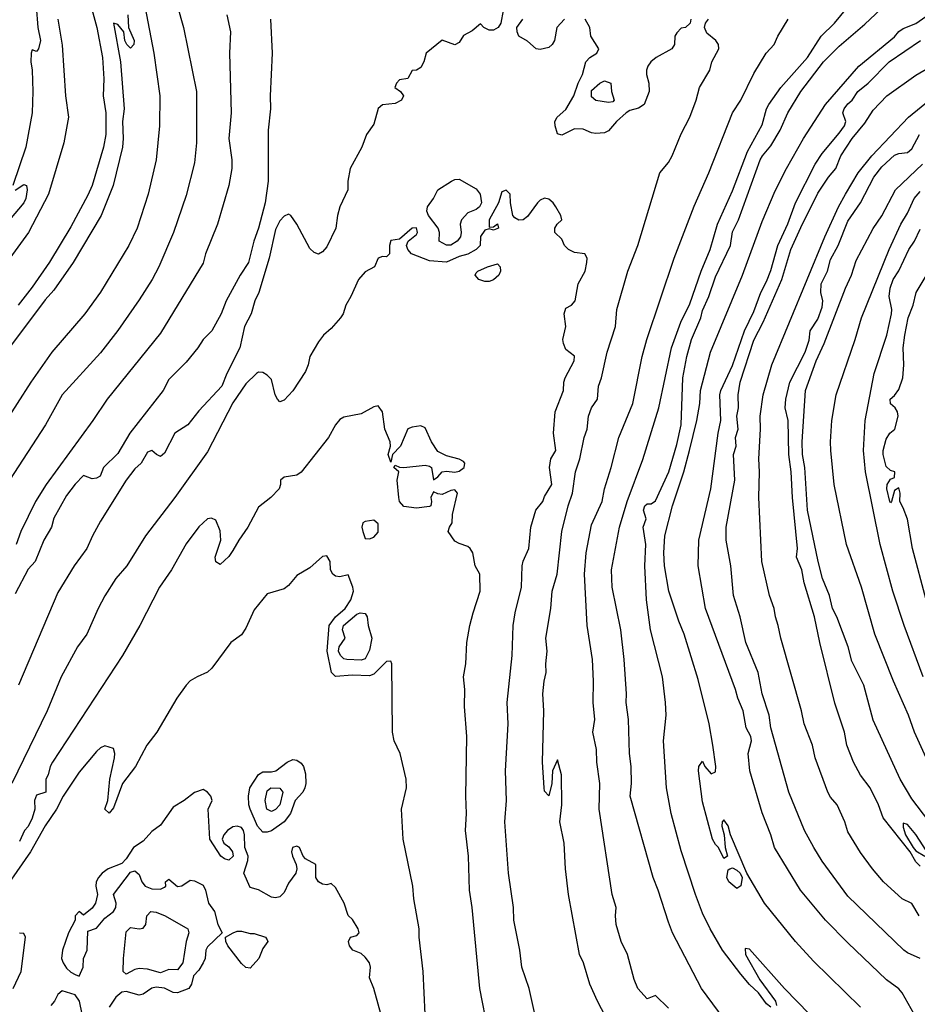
# Model space of a CAD drawing. Header units: metres. Extents: x -46681 to -43747, y -240911 to -237677.
# Tile 372 of 656: x -44377 to -44272, y -240236 to -240121. Entities that reach past the tile are written whole.
import ezdxf

# ---------------------------------------------------------------- set-up
doc = ezdxf.new("R2010")
doc.units = ezdxf.units.M
doc.layers.add('CONTOUR_INDEX', color=1, linetype='Continuous')
doc.layers.add('CONTOUR_INTER', color=3, linetype='Continuous')

msp = doc.modelspace()

# ---------------------------------------------------------------- linework, layer by layer
at = {"layer": 'CONTOUR_INDEX'}
for points, elevation in [([(-44320.44, -240120.02), (-44320.72, -240121.52), (-44321.05, -240122.02), (-44321.6, -240122.32), (-44322.1, -240122.31), (-44322.72, -240122.02), (-44323.1, -240121.6), (-44324.1, -240122.42), (-44325.1, -240122.96), (-44325.6, -240123.77), (-44326.1, -240124.06), (-44327.6, -240123.5), (-44329.47, -240125.02), (-44329.76, -240126.02), (-44330.1, -240126.71), (-44330.6, -240127), (-44331.1, -240127.06), (-44331.6, -240127.97), (-44332.6, -240128.13), (-44332.94, -240128.52), (-44333.13, -240129.02), (-44332.46, -240129.52), (-44332.14, -240130.02), (-44332.35, -240130.52), (-44333.1, -240130.92), (-44334.6, -240131.07), (-44335.1, -240131.51), (-44335.6, -240133.34), (-44336.47, -240134.52), (-44336.99, -240136.02), (-44338.36, -240138.52), (-44338.65, -240140.02), (-44338.64, -240141.02), (-44339.58, -240143.02), (-44339.87, -240144.02), (-44340.06, -240145.52), (-44341.1, -240147.7), (-44341.6, -240148.29), (-44342.1, -240148.53), (-44342.6, -240148.34), (-44343.1, -240147.89), (-44344.6, -240145.03), (-44345.34, -240144.02), (-44345.6, -240143.85), (-44346.1, -240144.11), (-44346.6, -240144.63), (-44347.1, -240145.66), (-44347.86, -240149.02), (-44349.06, -240153.02), (-44349.53, -240154.02), (-44349.96, -240155.52), (-44350.74, -240157.02), (-44351.29, -240159.52), (-44352.83, -240162.52), (-44353.41, -240164.02), (-44356.1, -240166.89), (-44357.39, -240168.52), (-44358.9, -240169.52), (-44360.1, -240171.86), (-44360.6, -240172.22), (-44361.05, -240172.02), (-44361.6, -240171.52), (-44362.1, -240171.72), (-44362.87, -240173.02), (-44363.6, -240173.66), (-44364.6, -240175.02), (-44367.6, -240179.79), (-44368.57, -240181.52), (-44369.21, -240183.02), (-44370.68, -240185.02), (-44372.6, -240188.15), (-44377.22, -240199.02)], 85), ([(-44364.43, -240120.52), (-44364.32, -240122.02), (-44363.67, -240123.52), (-44363.73, -240124.02), (-44364.1, -240124.45), (-44364.54, -240124.02), (-44364.78, -240123.52), (-44364.9, -240122.52), (-44365.6, -240121.67), (-44366.1, -240121.5), (-44365.28, -240126.02), (-44364.84, -240131.52), (-44365.02, -240133.02), (-44364.95, -240135.02), (-44365.04, -240136.02), (-44366.15, -240140.52), (-44367.55, -240144.02), (-44370.81, -240149.52), (-44373.1, -240152.78), (-44374.1, -240153.91), (-44379.1, -240160.56)], 90), ([(-44313.26, -240121.02), (-44314.17, -240122.02), (-44314.44, -240123.52), (-44314.71, -240124.02), (-44315.1, -240124.34), (-44316.1, -240124.59), (-44316.6, -240124.49), (-44317.6, -240123.61), (-44318.6, -240123.01), (-44318.83, -240122.52), (-44318.84, -240122.02), (-44318.14, -240121.02)], 85), ([(-44305.74, -240243.02), (-44309.41, -240236.02), (-44310.31, -240234.02), (-44311.03, -240231.52), (-44311.5, -240230.52), (-44312.8, -240223.52), (-44313.16, -240220.52), (-44313.31, -240217.52), (-44313.81, -240215.02), (-44313.58, -240213.02), (-44313.61, -240209.52), (-44314.1, -240207.76), (-44314.67, -240209.02), (-44314.75, -240210.52), (-44315.1, -240211.96), (-44315.6, -240211.4), (-44315.64, -240211.02), (-44315.86, -240208.02), (-44315.7, -240202.02), (-44315.79, -240200.02), (-44315.64, -240198.52), (-44315.4, -240197.52), (-44315.47, -240196.52), (-44315.28, -240195.02), (-44315.44, -240193.52), (-44314.87, -240190.02), (-44314.7, -240188.02), (-44314.14, -240186.02), (-44313.6, -240181.02), (-44312.84, -240178.02), (-44312.34, -240176.52), (-44311.99, -240174.02), (-44311.48, -240172.52), (-44310.98, -240170.02), (-44310.6, -240169.02), (-44310.47, -240167.52), (-44310.12, -240166.52), (-44309.4, -240165.52), (-44309.28, -240164.02), (-44308.94, -240163.02), (-44308.29, -240160.02), (-44307.3, -240157.02), (-44307.14, -240155.02), (-44305.86, -240150.52), (-44304.68, -240147.52), (-44302.1, -240139.02), (-44301.1, -240137.82), (-44300.64, -240137.02), (-44299.6, -240134.46), (-44298.58, -240132.52), (-44297.84, -240130.52), (-44297.46, -240129.02), (-44296.25, -240127.02), (-44296, -240126.02), (-44295.2, -240124.52), (-44295.25, -240124.02), (-44295.53, -240123.52), (-44296.6, -240122.69), (-44296.88, -240122.02), (-44296.76, -240121.52), (-44296.41, -240121.02)], 85), ([(-44298.49, -240121.02), (-44298.54, -240121.52), (-44299.1, -240122.01), (-44299.6, -240122.08), (-44300.1, -240122.63), (-44300.33, -240123.02), (-44300.37, -240124.02), (-44300.71, -240124.52), (-44302.52, -240125.52), (-44303.14, -240126.02), (-44303.51, -240126.52), (-44303.68, -240127.02), (-44303.66, -240127.52), (-44303.38, -240128.52), (-44303.36, -240129.52), (-44303.93, -240131.02), (-44304.6, -240131.46), (-44305.6, -240131.72), (-44306.06, -240132.02), (-44307.16, -240133.02), (-44308.1, -240134.11), (-44308.6, -240134.35), (-44309.6, -240134.42), (-44310.1, -240134.35), (-44311.1, -240133.93), (-44312.1, -240133.86), (-44313.6, -240134.63), (-44314.1, -240134.46), (-44314.38, -240133.52), (-44314.39, -240133.02), (-44314.12, -240132.52), (-44313.1, -240131.63), (-44312.18, -240130.02), (-44311.68, -240128.52), (-44311.17, -240127.52), (-44310.78, -240126.02), (-44310.3, -240125.52), (-44309.49, -240125.02), (-44309.25, -240124.52), (-44310.17, -240123.02), (-44310.32, -240122.02), (-44310.85, -240121.02)], 85), ([(-44272.3, -240237.52), (-44273.72, -240235.02), (-44274.1, -240234.56), (-44275.54, -240233.52), (-44280.1, -240229.16), (-44282.69, -240226.52), (-44285.64, -240223.02), (-44288.68, -240218.02), (-44289.12, -240216.52), (-44290.1, -240213.96), (-44291.57, -240209.02), (-44291.74, -240207.02), (-44291.38, -240205.52), (-44291.45, -240205.02), (-44291.99, -240204.02), (-44292.34, -240202.02), (-44292.98, -240200.52), (-44293.25, -240199.52), (-44296.75, -240190.02), (-44297.63, -240185.02), (-44297.54, -240182.02), (-44296.14, -240176.02), (-44295.26, -240169.52), (-44294.94, -240168.02), (-44295.06, -240165.02), (-44294.95, -240164.52), (-44293.6, -240161.6), (-44292.2, -240157.52), (-44291.1, -240155.25), (-44290.26, -240153.02), (-44289.6, -240151.76), (-44289.1, -240150.45), (-44288.27, -240147.52), (-44287.1, -240145.01), (-44286.22, -240142.52), (-44283.91, -240138.02), (-44283.1, -240136.75), (-44281.1, -240134.4), (-44280.49, -240133.52), (-44280.3, -240133.02), (-44280.65, -240132.02), (-44280.52, -240131.52), (-44280.1, -240130.94), (-44279.59, -240130.52), (-44278.9, -240129.52), (-44277.71, -240128.52), (-44275.23, -240126.02), (-44271.57, -240123.52)], 90), ([(-44326.49, -240140.02), (-44326.1, -240139.8), (-44325.6, -240139.76), (-44323.6, -240140.9), (-44323.16, -240141.52), (-44323, -240142.52), (-44323.22, -240143.02), (-44323.6, -240143.33), (-44324.6, -240143.72), (-44325.34, -240144.52), (-44325.49, -240145.02), (-44325.37, -240146.02), (-44325.46, -240146.52), (-44325.84, -240147.02), (-44326.6, -240147.51), (-44327.1, -240147.51), (-44327.96, -240147.02), (-44327.9, -240146.02), (-44328.07, -240145.52), (-44329.21, -240144.02), (-44329.41, -240143.52), (-44329.31, -240143.02), (-44328.61, -240142.02), (-44328.1, -240141.01), (-44326.49, -240140.02)], 85), ([(-44270.91, -240207.52), (-44272.28, -240204.52), (-44272.98, -240202.52), (-44274.75, -240198.52), (-44276.91, -240193.02), (-44278.5, -240187.52), (-44280.22, -240182.52), (-44281.67, -240175.52), (-44282.09, -240171.52), (-44282.13, -240170.52), (-44281.94, -240168.02), (-44281.45, -240165.02), (-44279.21, -240158.52), (-44278.48, -240156.02), (-44275.26, -240148.02), (-44273.88, -240145.02), (-44273.1, -240143.75), (-44272.31, -240142.02), (-44271.6, -240141.22)], 95)]:
    msp.add_lwpolyline(points, dxfattribs=dict(at, elevation=elevation))
at = {"layer": 'CONTOUR_INTER'}
for points, elevation in [([(-44359.29, -240117.02), (-44357.91, -240122.02), (-44356.36, -240129.52), (-44356.37, -240135.52), (-44356.6, -240137.85), (-44357.6, -240141.68), (-44359.08, -240146.02), (-44360.77, -240150.02), (-44361.57, -240151.52), (-44363.1, -240153.88), (-44365.6, -240157.47), (-44367.6, -240160.08), (-44372.1, -240165.02), (-44374.07, -240168.52), (-44378.27, -240175.02)], 88), ([(-44293.92, -240239.02), (-44297.22, -240234.52), (-44300.6, -240228.02), (-44301.1, -240226.75), (-44302.29, -240223.02), (-44302.89, -240221.52), (-44305.58, -240212.02), (-44305.43, -240210.52), (-44305.47, -240208.52), (-44305.67, -240207.02), (-44305.76, -240203.02), (-44306.03, -240201.02), (-44306, -240200.02), (-44306.28, -240196.02), (-44306.66, -240192.52), (-44307.7, -240187.52), (-44307.75, -240185.52), (-44306.82, -240180.52), (-44305.94, -240177.52), (-44304.1, -240172.6), (-44302.21, -240166.52), (-44300.74, -240159.52), (-44299.63, -240156.52), (-44298.6, -240154.38), (-44297.27, -240150.52), (-44296.19, -240148.02), (-44295.34, -240145.02), (-44293.6, -240141.13), (-44291.82, -240136.52), (-44290.1, -240133.41), (-44289.61, -240131.52), (-44289.35, -240131.02), (-44287.94, -240129.02), (-44284.8, -240125.52), (-44283.2, -240123.02), (-44281.66, -240121.52), (-44279.23, -240118.52)], 87), ([(-44362.41, -240119.52), (-44361.35, -240125.02), (-44360.67, -240130.02), (-44360.69, -240133.52), (-44361.08, -240137.52), (-44362.03, -240141.52), (-44363.31, -240145.52), (-44364.29, -240147.52), (-44367.6, -240152.98), (-44369.45, -240155.52), (-44373.31, -240160.02), (-44375.76, -240163.52), (-44378.98, -240168.52)], 89), ([(-44375.16, -240119.52), (-44374.97, -240122.02), (-44374.66, -240123.52), (-44374.88, -240124.52), (-44375.1, -240124.82), (-44375.6, -240124.62), (-44375.73, -240125.02), (-44375.79, -240126.02), (-44375.63, -240127.02), (-44375.55, -240129.52), (-44375.61, -240132.02), (-44376.35, -240136.02), (-44377.89, -240140.52)], 93), ([(-44368.88, -240119.02), (-44368.03, -240122.02), (-44367.39, -240125.52), (-44367.24, -240128.02), (-44367.3, -240130.02), (-44366.99, -240132.02), (-44366.98, -240134.52), (-44367.28, -240136.02), (-44368.61, -240140.52), (-44369.1, -240141.66), (-44371.1, -240145.33), (-44373.6, -240149.47), (-44375.6, -240152.42), (-44377.25, -240154.52)], 91), ([(-44289.1, -240236.71), (-44289.6, -240236.31), (-44290.53, -240235.02), (-44291.6, -240234.05), (-44292.6, -240232.83), (-44294.76, -240230.02), (-44296.21, -240227.52), (-44297.1, -240225.68), (-44297.92, -240223.52), (-44299.6, -240218.42), (-44300.76, -240214.02), (-44301.32, -240211.02), (-44301.66, -240205.52), (-44301.37, -240202.52), (-44301.42, -240201.02), (-44301.8, -240198.02), (-44303.19, -240192.52), (-44303.65, -240189.02), (-44303.87, -240185.02), (-44303.74, -240182.52), (-44304.07, -240180.52), (-44303.7, -240179.52), (-44304, -240178.52), (-44303.85, -240178.02), (-44303.6, -240177.79), (-44303.1, -240177.77), (-44302.6, -240177.42), (-44301.06, -240174.02), (-44300.1, -240170.84), (-44299.62, -240168.52), (-44299.4, -240163.02), (-44298.94, -240160.52), (-44298.41, -240158.52), (-44297.3, -240156.02), (-44297.1, -240155.13), (-44296.35, -240153.52), (-44295.6, -240151.2), (-44293.84, -240147.52), (-44293.6, -240145.94), (-44292.89, -240144.52), (-44290.37, -240137.52), (-44290.09, -240137.02), (-44289.1, -240135.88), (-44288.01, -240134.02), (-44287.1, -240132.02), (-44285.6, -240129.52), (-44282.92, -240126.02), (-44281.1, -240124.18), (-44278.1, -240121.64), (-44275.6, -240119.29)], 88), ([(-44278.6, -240236.7), (-44284.1, -240231.33), (-44286.23, -240229.02), (-44289.84, -240224.52), (-44291.9, -240221.02), (-44293.83, -240216.52), (-44294.1, -240215.47), (-44294.6, -240214.78), (-44294.82, -240215.02), (-44294.85, -240215.52), (-44294.56, -240216.52), (-44294.47, -240218.02), (-44294.16, -240219.02), (-44294.6, -240219.29), (-44295.24, -240218.02), (-44295.6, -240217.64), (-44295.92, -240217.02), (-44297.1, -240212.67), (-44297.59, -240209.02), (-44297.54, -240208.52), (-44297.1, -240207.92), (-44296.84, -240208.52), (-44296.1, -240209.4), (-44295.6, -240209.14), (-44295.55, -240208.52), (-44295.9, -240206.02), (-44296.31, -240203.52), (-44297.6, -240198.36), (-44299.24, -240193.02), (-44299.89, -240191.52), (-44301.05, -240188.02), (-44301.57, -240185.02), (-44301.64, -240183.52), (-44301.51, -240181.52), (-44300.63, -240178.02), (-44299.31, -240174.02), (-44298.62, -240171.52), (-44297.76, -240168.02), (-44297.41, -240166.02), (-44297.34, -240164.52), (-44296.17, -240160.02), (-44292.42, -240151.02), (-44290.1, -240144.72), (-44288.6, -240141.13), (-44287.26, -240138.52), (-44285.27, -240135.02), (-44282.7, -240131.02), (-44278.81, -240126.52), (-44274.6, -240123.1), (-44274.1, -240122.48), (-44273.6, -240122.11), (-44272.1, -240121.54), (-44268.5, -240119.02)], 89), ([(-44372.63, -240121.02), (-44372.1, -240124.07), (-44371.7, -240130.02), (-44371.38, -240132.52), (-44371.91, -240135.52), (-44373.7, -240141.52), (-44376.03, -240146.02), (-44381.9, -240154.02)], 92), ([(-44347.69, -240121.02), (-44347.52, -240125.02), (-44347.76, -240130.02), (-44347.71, -240131.52), (-44347.98, -240134.02), (-44347.98, -240140.02), (-44348.31, -240142.52), (-44349.09, -240145.52), (-44349.65, -240147.02), (-44350.27, -240149.52), (-44351.25, -240151.02), (-44352.88, -240154.02), (-44353.5, -240155.52), (-44354.59, -240157.52), (-44355.6, -240158.54), (-44356.21, -240159.52), (-44357.6, -240161.18), (-44359.6, -240163.22), (-44360.28, -240164.52), (-44364.16, -240169.52), (-44365.6, -240171.88), (-44367.26, -240173.52), (-44367.67, -240174.52), (-44368.1, -240174.78), (-44368.6, -240174.85), (-44369.6, -240174.46), (-44370.6, -240175.49), (-44371.6, -240176.81), (-44373.1, -240179.45), (-44373.36, -240180.52), (-44374.26, -240182.02), (-44375.27, -240184.52), (-44376.1, -240185.41), (-44377.6, -240188.31)], 86), ([(-44352.81, -240120.52), (-44352.4, -240122.52), (-44352.49, -240125.02), (-44352.3, -240132.02), (-44352.57, -240135.02), (-44352.23, -240137.52), (-44352.22, -240138.52), (-44352.59, -240140.52), (-44353.91, -240145.02), (-44355.3, -240148.52), (-44355.6, -240149.6), (-44360.6, -240157.79), (-44366.83, -240165.52), (-44368.5, -240168.02), (-44373.99, -240175.52), (-44375.22, -240177.52), (-44376.96, -240181.02), (-44377.5, -240182.52)], 87), ([(-44301.1, -240236.82), (-44302.6, -240235.35), (-44303.6, -240235.74), (-44304.67, -240234.52), (-44305.1, -240233.47), (-44305.9, -240230.52), (-44306.65, -240229.02), (-44307.2, -240227.02), (-44307.3, -240226.02), (-44307.21, -240225.02), (-44307.69, -240223.52), (-44309.2, -240213.52), (-44309.13, -240210.52), (-44309.5, -240208.02), (-44309.54, -240206.52), (-44309.94, -240204.52), (-44309.7, -240203.02), (-44309.91, -240201.02), (-44309.86, -240198.52), (-44309.97, -240196.02), (-44310.62, -240192.02), (-44310.92, -240186.02), (-44310.74, -240183.52), (-44310.1, -240180.25), (-44308.87, -240177.52), (-44308.58, -240176.02), (-44307.8, -240173.52), (-44306.92, -240170.02), (-44305.28, -240166.02), (-44304.18, -240160.52), (-44303.61, -240158.52), (-44300.44, -240149.02), (-44298.1, -240142.91), (-44296.38, -240139.02), (-44293.59, -240132.02), (-44292.6, -240130.5), (-44291.1, -240127.41), (-44289.63, -240125.02), (-44288.72, -240124.02), (-44288.28, -240123.02), (-44287.06, -240121.02)], 86), ([(-44271.6, -240231.01), (-44273.1, -240230.36), (-44273.54, -240230.02), (-44280.1, -240223.7), (-44283.1, -240219.6), (-44284.08, -240218.02), (-44285.15, -240216.02), (-44286.98, -240211.52), (-44289.1, -240204.02), (-44289.3, -240202.52), (-44290.1, -240200.02), (-44290.58, -240197.52), (-44292.02, -240194.02), (-44292.69, -240191.02), (-44293.47, -240188.52), (-44293.78, -240185.02), (-44294.35, -240182.02), (-44294.32, -240180.52), (-44293.3, -240175.02), (-44293.47, -240172.02), (-44293.15, -240171.02), (-44293.24, -240170.02), (-44292.94, -240169.02), (-44293.07, -240167.52), (-44292.89, -240166.52), (-44292.92, -240165.02), (-44292.69, -240163.52), (-44291.1, -240158.63), (-44290.01, -240156.52), (-44287.8, -240151.52), (-44286.77, -240148.02), (-44285.6, -240145.44), (-44283.6, -240141.4), (-44282.35, -240139.52), (-44281.5, -240138.52), (-44280.89, -240137.02), (-44279.57, -240135.02), (-44278.1, -240133.21), (-44277.1, -240131.68), (-44275.5, -240130.02), (-44272.1, -240127.6), (-44266.6, -240124.41)], 91), ([(-44309.12, -240128.52), (-44308.6, -240128.27), (-44307.84, -240128.52), (-44307.75, -240129.52), (-44307.44, -240130.52), (-44307.6, -240130.71), (-44308.1, -240130.8), (-44309.6, -240130.57), (-44310.1, -240130.11), (-44310.1, -240129.39), (-44309.12, -240128.52)], 86), ([(-44271.72, -240226.02), (-44272.6, -240224.56), (-44273.71, -240224.02), (-44275.9, -240222.02), (-44277.21, -240220.52), (-44278.6, -240218.6), (-44280.1, -240216.16), (-44280.44, -240215.02), (-44281.35, -240213.02), (-44282.1, -240212.12), (-44282.41, -240211.52), (-44283.91, -240207.52), (-44284.23, -240206.02), (-44285.18, -240203.52), (-44285.5, -240202.02), (-44287.95, -240193.52), (-44288.24, -240192.02), (-44288.57, -240191.02), (-44288.7, -240190.02), (-44289.27, -240188.52), (-44290.14, -240184.52), (-44290.52, -240177.02), (-44290.41, -240174.02), (-44290.5, -240172.52), (-44290.3, -240169.02), (-44290.36, -240167.52), (-44290.01, -240165.02), (-44288.98, -240161.52), (-44282.78, -240146.52), (-44281.19, -240143.02), (-44280.36, -240141.52), (-44278.86, -240139.02), (-44277.29, -240137.02), (-44272.97, -240132.52), (-44269.6, -240129.75)], 92), ([(-44271.6, -240220.2), (-44272.1, -240219.67), (-44272.78, -240218.52), (-44275.93, -240214.52), (-44276.49, -240213.02), (-44277.47, -240211.02), (-44278.6, -240209.54), (-44279.43, -240208.02), (-44280.19, -240206.02), (-44280.49, -240204.52), (-44281.6, -240201.1), (-44283.37, -240194.02), (-44283.98, -240191.02), (-44285.21, -240187.02), (-44285.49, -240185.52), (-44286.08, -240184.02), (-44285.96, -240183.02), (-44286.57, -240177.02), (-44286.71, -240174.02), (-44286.99, -240172.02), (-44287.06, -240168.02), (-44287.42, -240166.52), (-44287.35, -240165.52), (-44286.87, -240163.52), (-44285.08, -240160.02), (-44284.6, -240158.6), (-44284.51, -240157.52), (-44283.6, -240156.17), (-44283.1, -240154.74), (-44283.02, -240154.02), (-44283.24, -240153.02), (-44283.22, -240152.02), (-44282.48, -240150.52), (-44282.1, -240149.18), (-44281.23, -240147.52), (-44280.1, -240144.69), (-44278.61, -240142.52), (-44277.05, -240139.52), (-44276.1, -240138.34), (-44274.6, -240136.95), (-44274.1, -240136.76), (-44273.1, -240136.64), (-44272.6, -240136.2), (-44271.67, -240134.52)], 93), ([(-44270.6, -240214.94), (-44272.6, -240212.3), (-44273.97, -240210.02), (-44277.1, -240203.11), (-44278.22, -240199.02), (-44279.6, -240196.19), (-44280.03, -240194.52), (-44281.38, -240191.02), (-44281.88, -240190.02), (-44282.23, -240188.52), (-44283.06, -240186.52), (-44283.55, -240184.52), (-44284.82, -240178.52), (-44285.13, -240173.52), (-44285.38, -240172.02), (-44285.44, -240170.52), (-44285.06, -240164.52), (-44283.79, -240161.02), (-44282.86, -240159.02), (-44280.34, -240152.52), (-44279.65, -240151.02), (-44279.1, -240149.3), (-44277.1, -240145.55), (-44276.1, -240144.05), (-44274.51, -240141.02), (-44271.35, -240138.02)], 94), ([(-44377.6, -240141.05), (-44376.6, -240140.39), (-44376.28, -240140.52), (-44376.19, -240141.02), (-44376.37, -240142.02), (-44376.6, -240142.53), (-44378.28, -240144.52)], 93), ([(-44316.62, -240238.02), (-44317.42, -240234.52), (-44318.28, -240232.02), (-44318.49, -240230.02), (-44319.21, -240226.52), (-44319.24, -240225.02), (-44319.82, -240221.02), (-44320.26, -240215.02), (-44320.07, -240212.52), (-44320.19, -240209.02), (-44319.87, -240203.52), (-44319.97, -240201.02), (-44319.38, -240195.52), (-44319.27, -240192.02), (-44319.05, -240190.52), (-44318.31, -240187.52), (-44318.22, -240185.02), (-44318.1, -240184.47), (-44317.45, -240183.02), (-44317.22, -240180.52), (-44316.64, -240178.52), (-44315.82, -240177.52), (-44315.6, -240176.92), (-44314.74, -240175.52), (-44315.04, -240173.52), (-44314.87, -240172.52), (-44314.28, -240171.52), (-44314.55, -240169.52), (-44314.35, -240167.02), (-44313.38, -240164.52), (-44313.36, -240163.52), (-44313.21, -240163.02), (-44312.14, -240161.02), (-44312.1, -240160.5), (-44313.1, -240159.69), (-44313.4, -240159.02), (-44313.45, -240158.52), (-44313.13, -240157.02), (-44313.32, -240155.52), (-44313.1, -240154.88), (-44312.44, -240154.52), (-44312.02, -240154.02), (-44311.66, -240152.02), (-44310.86, -240150.52), (-44310.65, -240149.52), (-44310.63, -240149.02), (-44310.88, -240148.52), (-44312.1, -240148.36), (-44312.81, -240148.02), (-44313.25, -240147.52), (-44313.6, -240146.81), (-44314.4, -240146.02), (-44314.39, -240145.52), (-44314.13, -240145.02), (-44313.58, -240144.52), (-44313.71, -240144.02), (-44314.27, -240143.02), (-44314.61, -240142.52), (-44315.1, -240142.11), (-44315.6, -240142), (-44316.1, -240142.22), (-44316.44, -240142.52), (-44317.6, -240144.12), (-44318.1, -240144.51), (-44318.6, -240144.55), (-44319.1, -240144.3), (-44319.33, -240144.02), (-44319.61, -240142.52), (-44319.65, -240141.52), (-44320.1, -240141.04), (-44320.6, -240141.26), (-44320.99, -240142.52), (-44322.11, -240144.52), (-44322.1, -240145.38), (-44321.6, -240145.33), (-44321.1, -240145.01), (-44320.99, -240145.52), (-44321.6, -240145.74), (-44322.1, -240145.58), (-44322.6, -240145.75), (-44323.1, -240146.48), (-44323.15, -240147.52), (-44323.6, -240148), (-44324.6, -240148.56), (-44325.6, -240148.82), (-44327.1, -240149.5), (-44329.1, -240149.31), (-44331.17, -240148.52), (-44331.6, -240148.02), (-44331.78, -240147.52), (-44331.56, -240147.02), (-44330.6, -240146.26), (-44330.47, -240146.02), (-44330.6, -240145.45), (-44331.1, -240145.49), (-44332.6, -240146.8), (-44333.6, -240146.96), (-44333.76, -240147.52), (-44333.77, -240148.52), (-44334.1, -240148.85), (-44334.6, -240148.83), (-44335.1, -240149.01), (-44335.53, -240150.02), (-44336.6, -240150.6), (-44337.39, -240151.52), (-44338.29, -240153.52), (-44338.89, -240154.52), (-44339.2, -240155.52), (-44339.5, -240156.02), (-44340.6, -240157.26), (-44341.51, -240158.02), (-44342.1, -240158.8), (-44343.08, -240160.52), (-44343.29, -240161.52), (-44343.6, -240162.28), (-44345.1, -240164.56), (-44346.1, -240165.65), (-44346.6, -240165.84), (-44346.89, -240165.52), (-44347.16, -240165.02), (-44347.6, -240163.21), (-44348.1, -240162.7), (-44348.6, -240162.41), (-44349.1, -240162.38), (-44349.35, -240162.52), (-44350.6, -240163.71), (-44352.1, -240165.97), (-44355.1, -240171.67), (-44358.9, -240177.02), (-44362.33, -240181.52), (-44364.52, -240185.02), (-44365.83, -240186.52), (-44367.1, -240188.55), (-44367.88, -240190.02), (-44369.21, -240193.02), (-44370.31, -240194.52), (-44372.23, -240198.02), (-44373.88, -240202.02), (-44377.99, -240210.52)], 84), ([(-44271.27, -240198.02), (-44273.5, -240192.02), (-44274.82, -240188.02), (-44276.3, -240182.52), (-44278, -240174.02), (-44278.26, -240171.52), (-44278.04, -240168.02), (-44277, -240162.52), (-44275.52, -240158.02), (-44274.97, -240155.52), (-44274.92, -240155.02), (-44275.24, -240153.52), (-44275.12, -240152.52), (-44274.79, -240151.52), (-44274.1, -240150.48), (-44272.94, -240148.02), (-44272.28, -240147.02), (-44271.6, -240145.62)], 96), ([(-44322.29, -240150.02), (-44321.1, -240149.68), (-44320.79, -240150.02), (-44320.77, -240150.52), (-44320.96, -240151.02), (-44321.6, -240151.54), (-44322.1, -240151.74), (-44322.6, -240151.73), (-44323.3, -240151.52), (-44323.74, -240151.02), (-44323.6, -240150.73), (-44323.41, -240150.52), (-44322.29, -240150.02)], 84), ([(-44270.9, -240189.02), (-44272.49, -240183.02), (-44273.1, -240179.58), (-44273.6, -240178.23), (-44274, -240177.52), (-44273.95, -240176.52), (-44274.1, -240175.89), (-44274.6, -240176.23), (-44274.95, -240177.52), (-44275.1, -240177.66), (-44275.15, -240177.52), (-44275.53, -240176.02), (-44275.49, -240175.52), (-44275.1, -240174.87), (-44274.6, -240174.68), (-44274.59, -240174.02), (-44275.1, -240173.87), (-44275.6, -240173.4), (-44275.93, -240172.02), (-44275.93, -240171.52), (-44275.6, -240170.2), (-44275.17, -240169.52), (-44274.59, -240169.02), (-44274.19, -240167.52), (-44274.25, -240167.02), (-44274.54, -240166.52), (-44275.1, -240166.08), (-44275.12, -240165.52), (-44274.6, -240165.11), (-44274.1, -240164.39), (-44273.66, -240163.02), (-44273.51, -240161.52), (-44273.59, -240159.52), (-44273.39, -240158.02), (-44273.01, -240156.02), (-44272.44, -240154.52), (-44272.08, -240153.02), (-44269.66, -240149.02)], 97), ([(-44322.19, -240239.52), (-44323.18, -240234.52), (-44324.07, -240225.02), (-44324.38, -240223.02), (-44324.52, -240219.02), (-44324.86, -240216.02), (-44324.74, -240214.02), (-44324.82, -240212.02), (-44324.71, -240205.02), (-44324.97, -240201.52), (-44324.95, -240199.52), (-44325.11, -240198.02), (-44324.84, -240196.52), (-44324.7, -240194.02), (-44324.34, -240192.02), (-44323.98, -240190.52), (-44323.15, -240188.02), (-44323.19, -240186.02), (-44323.74, -240185.02), (-44323.99, -240183.52), (-44324.33, -240183.02), (-44324.6, -240182.79), (-44325.6, -240182.44), (-44326.1, -240182.13), (-44326.89, -240181.02), (-44326.75, -240180.52), (-44326.41, -240180.02), (-44326.4, -240179.02), (-44325.82, -240176.52), (-44326.1, -240176.12), (-44326.6, -240176.21), (-44327.6, -240176.68), (-44328.1, -240176.62), (-44328.6, -240176.38), (-44328.92, -240177.02), (-44328.83, -240177.52), (-44328.93, -240178.02), (-44329.1, -240178.1), (-44330.6, -240178.28), (-44332.1, -240178.08), (-44332.59, -240177.52), (-44332.68, -240177.02), (-44332.85, -240175.02), (-44332.69, -240174.02), (-44333.27, -240173.52), (-44333.1, -240173.24), (-44332.6, -240173.47), (-44332.1, -240173.51), (-44329.6, -240173.25), (-44329.1, -240173.36), (-44328.83, -240173.52), (-44328.6, -240174.98), (-44328.1, -240174.63), (-44327.6, -240174.04), (-44327.1, -240173.95), (-44326.1, -240174.08), (-44325.6, -240173.96), (-44325.01, -240173.52), (-44324.96, -240173.02), (-44325.1, -240172.84), (-44325.6, -240172.55), (-44327.1, -240172.16), (-44328.1, -240171.65), (-44328.85, -240170.52), (-44329.6, -240168.89), (-44330.1, -240168.66), (-44331.1, -240168.79), (-44331.6, -240169.01), (-44332.49, -240171.02), (-44333.41, -240172.02), (-44333.6, -240172.88), (-44333.91, -240172.02), (-44333.66, -240171.02), (-44333.7, -240170.52), (-44334.31, -240169.02), (-44334.6, -240167), (-44335.1, -240166.3), (-44335.6, -240166.44), (-44337.1, -240167.25), (-44339.1, -240167.62), (-44339.6, -240167.92), (-44340.1, -240168.52), (-44340.91, -240170.02), (-44344.1, -240174.06), (-44344.6, -240174.41), (-44346.1, -240174.67), (-44346.55, -240175.02), (-44346.52, -240175.52), (-44346.69, -240176.02), (-44347.66, -240177.02), (-44349.1, -240178.15), (-44350.36, -240180.52), (-44351.42, -240182.02), (-44352.1, -240183.23), (-44352.6, -240183.96), (-44353.6, -240184.86), (-44354.1, -240184.57), (-44354.17, -240184.02), (-44353.53, -240182.02), (-44353.6, -240180.93), (-44354.1, -240179.69), (-44354.6, -240179.44), (-44355.1, -240179.53), (-44356.1, -240180.46), (-44357.6, -240182.47), (-44359.29, -240185.52), (-44360.7, -240187.52), (-44363.02, -240192.02), (-44365.05, -240195.52), (-44373.24, -240208.02), (-44373.52, -240208.52), (-44373.74, -240209.52), (-44374.03, -240210.02), (-44374.03, -240211.52), (-44375.1, -240211.88), (-44375.36, -240212.52), (-44375.29, -240213.52), (-44375.6, -240214.56), (-44376.1, -240215.56), (-44376.51, -240216.02), (-44377.1, -240217.32)], 83), ([(-44336.6, -240179.84), (-44336.9, -240180.02), (-44337.01, -240180.52), (-44336.9, -240181.02), (-44336.6, -240181.82), (-44336.1, -240181.88), (-44335.6, -240181.68), (-44335.1, -240181.08), (-44335.1, -240180.13), (-44335.6, -240179.7), (-44336.6, -240179.84)], 82), ([(-44329.6, -240237.52), (-44329.83, -240232.52), (-44330.3, -240228.52), (-44330.3, -240227.52), (-44330.92, -240224.02), (-44331.03, -240222.52), (-44332.18, -240217.02), (-44332.37, -240213.52), (-44331.79, -240211.02), (-44331.83, -240210.02), (-44332.52, -240207.02), (-44333.22, -240205.52), (-44333.41, -240204.52), (-44333.48, -240196.52), (-44333.6, -240196.21), (-44334.1, -240196.22), (-44335.6, -240197.72), (-44336.1, -240197.9), (-44338.1, -240197.85), (-44340.1, -240197.98), (-44340.57, -240197.52), (-44341.06, -240195.02), (-44340.82, -240192.02), (-44340.1, -240191.02), (-44338.95, -240190.02), (-44338.29, -240189.02), (-44338, -240188.02), (-44338.06, -240187.52), (-44338.6, -240186.07), (-44339.6, -240186.34), (-44340.1, -240186.24), (-44340.39, -240186.02), (-44340.68, -240185.52), (-44340.72, -240184.52), (-44341.1, -240183.87), (-44341.6, -240183.94), (-44343.1, -240185.28), (-44344.6, -240186.15), (-44345.6, -240187.34), (-44346.1, -240187.71), (-44348.1, -240188.32), (-44349.6, -240190.2), (-44350.6, -240192.32), (-44351.1, -240193.11), (-44352.34, -240194.02), (-44354.58, -240197.02), (-44355.1, -240197.5), (-44356.3, -240198.02), (-44357.1, -240198.51), (-44357.6, -240199.01), (-44358.69, -240200.52), (-44361.01, -240204.52), (-44362.2, -240206.02), (-44363.5, -240208.52), (-44365.03, -240210.52), (-44366.1, -240213.35), (-44366.6, -240213.98), (-44367.1, -240213.52), (-44366.77, -240212.52), (-44366.54, -240210.02), (-44365.98, -240207.52), (-44365.92, -240207.02), (-44366.1, -240206.41), (-44367.1, -240206.12), (-44367.6, -240206.35), (-44368.1, -240206.76), (-44370.1, -240209.18), (-44372, -240212.02), (-44372.78, -240213.52), (-44374.1, -240215.48), (-44375.81, -240218.52), (-44384.2, -240230.52)], 82), ([(-44337.22, -240190.52), (-44336.6, -240190.63), (-44336.4, -240191.02), (-44336.27, -240192.02), (-44335.84, -240193.52), (-44336.1, -240194.91), (-44336.6, -240195.91), (-44337.1, -240196.06), (-44338.76, -240196.02), (-44339.1, -240195.91), (-44339.5, -240195.52), (-44339.72, -240195.02), (-44339.65, -240194.52), (-44338.94, -240193.52), (-44339.27, -240192.52), (-44339.14, -240192.02), (-44337.6, -240190.7), (-44337.22, -240190.52)], 83), ([(-44345.77, -240208.02), (-44345.1, -240207.7), (-44344.6, -240207.8), (-44344.1, -240208.13), (-44343.83, -240208.52), (-44343.6, -240209.37), (-44343.57, -240210.52), (-44343.68, -240211.02), (-44343.9, -240211.52), (-44344.83, -240212.52), (-44345.37, -240214.02), (-44346.09, -240215.02), (-44347.6, -240216.05), (-44348.1, -240216.23), (-44348.6, -240216.2), (-44349.24, -240215.52), (-44350.1, -240213.52), (-44350.24, -240213.02), (-44350.28, -240212.02), (-44350.13, -240211.02), (-44349.1, -240209.47), (-44348.6, -240209.14), (-44347.6, -240209.16), (-44347.08, -240209.02), (-44345.77, -240208.02)], 82), ([(-44347.65, -240211.02), (-44346.6, -240211.05), (-44346.25, -240211.52), (-44346.6, -240213.02), (-44347.1, -240213.57), (-44347.6, -240213.8), (-44348.13, -240213.52), (-44348.34, -240212.52), (-44348.1, -240211.39), (-44347.65, -240211.02)], 83), ([(-44334.6, -240238.18), (-44335.59, -240234.52), (-44336.1, -240233.26), (-44336, -240232.02), (-44336.12, -240231.52), (-44336.6, -240230.85), (-44337.1, -240230.43), (-44338.07, -240230.02), (-44338.44, -240229.52), (-44338.55, -240229.02), (-44338.33, -240228.52), (-44337.6, -240228.32), (-44337.33, -240228.02), (-44337.45, -240227.52), (-44338.1, -240226.45), (-44338.6, -240225.97), (-44339.08, -240224.52), (-44340.1, -240222.7), (-44340.6, -240222.22), (-44341.1, -240222.39), (-44341.6, -240222.31), (-44342.1, -240222.02), (-44342.4, -240221.52), (-44342.39, -240220.02), (-44343.6, -240219.34), (-44343.89, -240219.02), (-44344.29, -240218.02), (-44344.6, -240217.85), (-44345.13, -240218.02), (-44345.23, -240218.52), (-44345.14, -240219.02), (-44344.68, -240220.02), (-44344.61, -240220.52), (-44344.75, -240221.02), (-44345.6, -240222.17), (-44346.1, -240223.28), (-44346.6, -240223.8), (-44347.1, -240223.9), (-44347.6, -240223.83), (-44349.1, -240222.96), (-44350.1, -240222.7), (-44350.82, -240221.02), (-44350.36, -240219.52), (-44350.33, -240219.02), (-44350.7, -240218.02), (-44350.73, -240216.52), (-44350.86, -240216.02), (-44351.1, -240215.66), (-44351.6, -240215.51), (-44352.1, -240215.58), (-44352.75, -240216.02), (-44353.16, -240216.52), (-44353.35, -240217.02), (-44353.16, -240217.52), (-44352.6, -240217.94), (-44352.14, -240218.52), (-44352.09, -240219.02), (-44352.6, -240219.5), (-44353.1, -240219.34), (-44353.53, -240219.02), (-44354.81, -240217.02), (-44355.02, -240213.52), (-44354.55, -240212.52), (-44354.71, -240212.02), (-44355.07, -240211.52), (-44355.6, -240211.24), (-44356.6, -240211.58), (-44357.8, -240212.52), (-44359.1, -240213.28), (-44360.6, -240215.38), (-44361.6, -240216.12), (-44362.6, -240217.26), (-44363.75, -240218.02), (-44364.6, -240219.33), (-44365.1, -240219.87), (-44366.7, -240220.52), (-44367.41, -240221.02), (-44367.86, -240221.52), (-44368.13, -240222.02), (-44368.15, -240222.52), (-44367.96, -240223.52), (-44368.21, -240224.52), (-44368.6, -240225.13), (-44369.6, -240225.95), (-44370.1, -240225.49), (-44370.58, -240226.02), (-44370.6, -240226.52), (-44371.35, -240228.02), (-44372.08, -240230.02), (-44372.19, -240231.02), (-44372, -240231.52), (-44371.6, -240232.14), (-44371.1, -240232.61), (-44370.6, -240232.87), (-44370.1, -240233.07), (-44369.65, -240232.02), (-44369.62, -240231.02), (-44369.17, -240230.02), (-44369.1, -240227.8), (-44368.1, -240227.45), (-44367.1, -240226.28), (-44366.09, -240225.52), (-44365.83, -240225.02), (-44365.78, -240224.52), (-44366.09, -240223.52), (-44364.1, -240220.88), (-44363.6, -240220.74), (-44363.1, -240221.18), (-44362.76, -240222.02), (-44362.39, -240222.52), (-44361.6, -240222.86), (-44360.6, -240222.89), (-44360.1, -240222.67), (-44359.96, -240222.52), (-44359.99, -240222.02), (-44359.6, -240221.72), (-44358.6, -240222.56), (-44358.1, -240222.51), (-44357.1, -240221.83), (-44356.6, -240221.93), (-44355.6, -240222.43), (-44355.32, -240223.02), (-44354.97, -240224.52), (-44354.25, -240225.52), (-44353.88, -240227.02), (-44353.37, -240228.02), (-44355.1, -240229.65), (-44355.29, -240230.02), (-44355.37, -240231.02), (-44355.58, -240231.52), (-44356.1, -240232.36), (-44356.72, -240233.02), (-44356.96, -240234.02), (-44357.26, -240234.52), (-44358.6, -240235.01), (-44359.1, -240234.97), (-44360.1, -240234.46), (-44361.1, -240234.35), (-44361.6, -240234.48), (-44362.6, -240235.17), (-44363.1, -240235.29), (-44364.6, -240234.86), (-44365.1, -240234.94), (-44365.8, -240235.52), (-44366.6, -240236.7)], 81), ([(-44270.47, -240219.02), (-44272.1, -240216.49), (-44273.1, -240215.33), (-44273.6, -240215.18), (-44273.6, -240215.63), (-44273.34, -240216.52), (-44272.45, -240218.02), (-44272.1, -240218.42), (-44271.06, -240219.02)], 93), ([(-44293.89, -240220.52), (-44293.6, -240220.38), (-44293.1, -240220.66), (-44292.71, -240221.02), (-44292.46, -240221.52), (-44292.6, -240222.51), (-44293.1, -240222.82), (-44294.04, -240222.02), (-44294.25, -240221.52), (-44294.1, -240220.61), (-44293.89, -240220.52)], 89), ([(-44361.7, -240225.52), (-44361.1, -240225.59), (-44360.05, -240226.02), (-44357.37, -240227.52), (-44357.25, -240228.02), (-44357.59, -240229.02), (-44357.98, -240231.52), (-44358.6, -240232.33), (-44359.6, -240232.29), (-44360.6, -240232.69), (-44362.1, -240232.26), (-44363.1, -240232.19), (-44363.6, -240232.28), (-44364.6, -240232.84), (-44364.97, -240232.52), (-44364.94, -240231.02), (-44364.6, -240227.9), (-44364.1, -240227.39), (-44363.1, -240227.54), (-44362.6, -240227.44), (-44362.31, -240227.02), (-44362.17, -240226.02), (-44361.7, -240225.52)], 82), ([(-44377.83, -240234.52), (-44376.92, -240232.52), (-44376.4, -240228.52), (-44376.6, -240228.07), (-44377.1, -240228.05)], 81), ([(-44352.09, -240228.02), (-44351.6, -240227.82), (-44351.1, -240227.8), (-44350.1, -240228.08), (-44349.6, -240228.07), (-44348.28, -240228.52), (-44348.1, -240228.82), (-44348.02, -240229.02), (-44348.6, -240229.82), (-44349.08, -240231.02), (-44350.1, -240232.12), (-44350.6, -240232.04), (-44351.1, -240231.58), (-44352.7, -240229.52), (-44352.93, -240229.02), (-44352.97, -240228.52), (-44352.09, -240228.02)], 81), ([(-44284.56, -240237.52), (-44287.49, -240234.52), (-44291.6, -240229.92), (-44292.1, -240229.85), (-44292.07, -240230.52), (-44290.4, -240233.52), (-44288.56, -240236.02), (-44288.43, -240236.52)], 88), ([(-44369.78, -240237.52), (-44370.07, -240236.02), (-44370.6, -240235.27), (-44372.1, -240234.8), (-44372.6, -240235.21), (-44372.99, -240236.02), (-44373.42, -240236.52)], 81)]:
    msp.add_lwpolyline(points, dxfattribs=dict(at, elevation=elevation))

doc.saveas('drawing.dxf')
